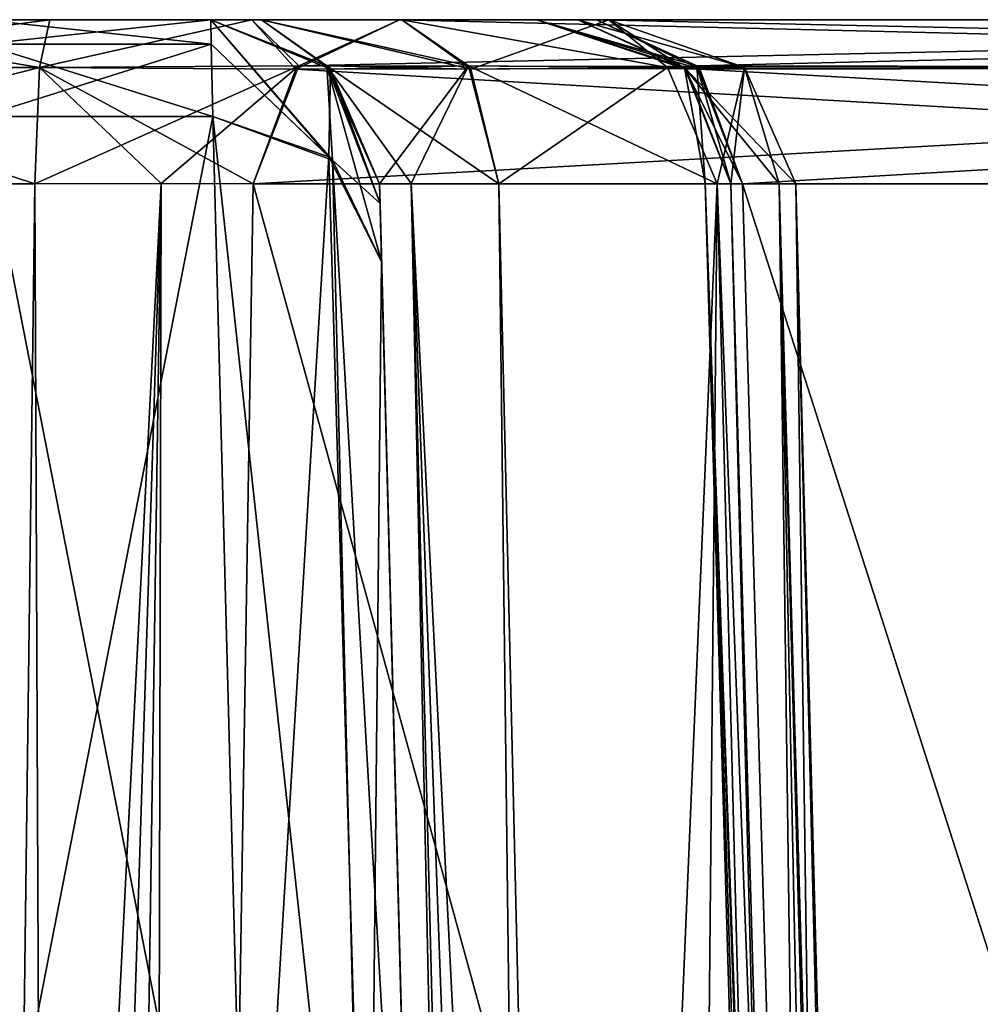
# Model space of a CAD drawing. Header units: inches. Extents: x -9.7 to 9.7, y -2.4 to 4.3.
# Tile 297 of 656: x -7.014 to -6.843, y 0.675 to 0.85. Entities that reach past the tile are written whole.
import ezdxf

# ---------------------------------------------------------------- set-up
doc = ezdxf.new("R2010")
doc.units = ezdxf.units.IN
doc.header["$LTSCALE"] = 101.851852
doc.header["$MEASUREMENT"] = 0
for name, color, linetype in [('1712', 7, 'CONTINUOUS'), ('1765', 7, 'CONTINUOUS'), ('4519', 7, 'CONTINUOUS'), ('4520', 7, 'CONTINUOUS'), ('4521', 7, 'CONTINUOUS'), ('4522', 7, 'CONTINUOUS'), ('4523', 7, 'CONTINUOUS'), ('4524', 7, 'CONTINUOUS'), ('4785', 7, 'CONTINUOUS'), ('4786', 7, 'CONTINUOUS'), ('4787', 7, 'CONTINUOUS'), ('4788', 7, 'CONTINUOUS'), ('4789', 7, 'CONTINUOUS'), ('4790', 7, 'CONTINUOUS'), ('4813', 7, 'CONTINUOUS'), ('4814', 7, 'CONTINUOUS'), ('4815', 7, 'CONTINUOUS'), ('4816', 7, 'CONTINUOUS'), ('4817', 7, 'CONTINUOUS'), ('4818', 7, 'CONTINUOUS'), ('4819', 7, 'CONTINUOUS'), ('4820', 7, 'CONTINUOUS'), ('4821', 7, 'CONTINUOUS'), ('4822', 7, 'CONTINUOUS'), ('4823', 7, 'CONTINUOUS'), ('4824', 7, 'CONTINUOUS'), ('4825', 7, 'CONTINUOUS'), ('4826', 7, 'CONTINUOUS'), ('4860', 7, 'CONTINUOUS'), ('4861', 7, 'CONTINUOUS'), ('4862', 7, 'CONTINUOUS'), ('4863', 7, 'CONTINUOUS'), ('4864', 7, 'CONTINUOUS'), ('4865', 7, 'CONTINUOUS'), ('4905', 7, 'CONTINUOUS'), ('4906', 7, 'CONTINUOUS'), ('4907', 7, 'CONTINUOUS'), ('4908', 7, 'CONTINUOUS'), ('4909', 7, 'CONTINUOUS'), ('4910', 7, 'CONTINUOUS'), ('4911', 7, 'CONTINUOUS')]:
    doc.layers.add(name, color=color, linetype=linetype)

msp = doc.modelspace()

# ---------------------------------------------------------------- linework, layer by layer
at = {"layer": '1712', "linetype": 'CONTINUOUS'}
for points in [[(-6.94979, 0.82079, 3.49261), (-6.9497, 0.81729, 3.52136), (-6.919, -0.355, 2.82467), (-6.94979, 0.82079, 3.49261)], [(-6.94979, 0.82079, 2.80949), (-6.94979, 0.82079, 3.49261), (-6.919, -0.355, 2.82467), (-6.94979, 0.82079, 2.80949)], [(-6.9497, 0.81729, 3.52136), (-6.94943, 0.807, 3.54845), (-6.919, -0.355, 2.82467), (-6.9497, 0.81729, 3.52136)], [(-6.94943, 0.807, 3.54845), (-6.94306, 0.5639, 4.01084), (-6.919, -0.355, 2.82467), (-6.94943, 0.807, 3.54845)]]:
    msp.add_3dface(points, dxfattribs=at)
at = {"layer": '1765', "linetype": 'CONTINUOUS'}
for points in [[(-6.919, -0.355, -2.82272), (-6.919, -0.355, -4.53392), (-6.94979, 0.82079, -3.4926), (-6.919, -0.355, -2.82272)], [(-6.94979, 0.82079, -3.4926), (-6.919, -0.355, -4.53392), (-6.9497, 0.81729, -3.52136), (-6.94979, 0.82079, -3.4926)], [(-6.94979, 0.82079, -2.80755), (-6.919, -0.355, -2.82272), (-6.94979, 0.82079, -3.4926), (-6.94979, 0.82079, -2.80755)], [(-6.9497, 0.81729, -3.52136), (-6.919, -0.355, -4.53392), (-6.94943, 0.807, -3.54845), (-6.9497, 0.81729, -3.52136)], [(-6.919, -0.355, -4.53392), (-6.94306, 0.5639, -4.01084), (-6.94943, 0.807, -3.54845), (-6.919, -0.355, -4.53392)]]:
    msp.add_3dface(points, dxfattribs=at)
at = {"layer": '4519', "linetype": 'CONTINUOUS'}
for points in [[(-6.94979, 0.82079, 2.80949), (-6.919, -0.355, 2.82467), (-6.94417, 0.82088, 2.78646), (-6.94979, 0.82079, 2.80949)], [(-6.919, -0.355, 2.82467), (-6.91426, -0.3552, 2.80344), (-6.94417, 0.82088, 2.78646), (-6.919, -0.355, 2.82467)], [(-6.91426, -0.3552, 2.80344), (-6.90096, -0.355, 2.78623), (-6.94417, 0.82088, 2.78646), (-6.91426, -0.3552, 2.80344)], [(-6.94417, 0.82088, 2.78646), (-6.90096, -0.355, 2.78623), (-6.91467, 0.2322, 2.77752), (-6.94417, 0.82088, 2.78646)], [(-6.92856, 0.82079, 2.76861), (-6.94417, 0.82088, 2.78646), (-6.91467, 0.2322, 2.77752), (-6.92856, 0.82079, 2.76861)]]:
    msp.add_3dface(points, dxfattribs=at)
at = {"layer": '4520', "linetype": 'CONTINUOUS'}
for points in [[(-6.97978, 0.85, 2.8095), (-6.95853, 0.84118, 2.80949), (-6.97076, 0.85, 2.77264), (-6.97978, 0.85, 2.8095)], [(-6.97076, 0.85, 2.77264), (-6.95853, 0.84118, 2.80949), (-6.93395, 0.8418, 2.76094), (-6.97076, 0.85, 2.77264)], [(-6.94581, 0.85, 2.74408), (-6.97076, 0.85, 2.77264), (-6.93395, 0.8418, 2.76094), (-6.94581, 0.85, 2.74408)], [(-6.95853, 0.84118, 2.80949), (-6.94979, 0.82079, 2.80949), (-6.93395, 0.8418, 2.76094), (-6.95853, 0.84118, 2.80949)], [(-6.94979, 0.82079, 2.80949), (-6.94417, 0.82088, 2.78646), (-6.93395, 0.8418, 2.76094), (-6.94979, 0.82079, 2.80949)], [(-6.94417, 0.82088, 2.78646), (-6.92856, 0.82079, 2.76861), (-6.93395, 0.8418, 2.76094), (-6.94417, 0.82088, 2.78646)]]:
    msp.add_3dface(points, dxfattribs=at)
at = {"layer": '4521', "linetype": 'CONTINUOUS'}
for points in [[(-6.95853, 0.84118, 2.80949), (-6.97978, 0.85, 2.8095), (-6.95917, 0.8418, 3.4926), (-6.95853, 0.84118, 2.80949)], [(-6.95917, 0.8418, 3.4926), (-6.97978, 0.85, 2.8095), (-6.97978, 0.85, 3.4926), (-6.95917, 0.8418, 3.4926)], [(-6.94979, 0.82079, 3.49261), (-6.95853, 0.84118, 2.80949), (-6.95917, 0.8418, 3.4926), (-6.94979, 0.82079, 3.49261)], [(-6.94979, 0.82079, 3.49261), (-6.94979, 0.82079, 2.80949), (-6.95853, 0.84118, 2.80949), (-6.94979, 0.82079, 3.49261)]]:
    msp.add_3dface(points, dxfattribs=at)
at = {"layer": '4522', "linetype": 'CONTINUOUS'}
for points in [[(-6.95917, 0.8418, 3.4926), (-6.97978, 0.85, 3.4926), (-6.95813, 0.82505, 3.55805), (-6.95917, 0.8418, 3.4926)], [(-6.95813, 0.82505, 3.55805), (-6.97978, 0.85, 3.4926), (-6.97969, 0.84563, 3.52855), (-6.95813, 0.82505, 3.55805)], [(-6.97942, 0.83277, 3.56241), (-6.95813, 0.82505, 3.55805), (-6.97969, 0.84563, 3.52855), (-6.97942, 0.83277, 3.56241)], [(-6.94943, 0.807, 3.54845), (-6.9497, 0.81729, 3.52136), (-6.95917, 0.8418, 3.4926), (-6.94943, 0.807, 3.54845)], [(-6.94943, 0.807, 3.54845), (-6.95917, 0.8418, 3.4926), (-6.95813, 0.82505, 3.55805), (-6.94943, 0.807, 3.54845)], [(-6.9497, 0.81729, 3.52136), (-6.94979, 0.82079, 3.49261), (-6.95917, 0.8418, 3.4926), (-6.9497, 0.81729, 3.52136)]]:
    msp.add_3dface(points, dxfattribs=at)
at = {"layer": '4523', "linetype": 'CONTINUOUS'}
for points in [[(-6.97305, 0.5897, 4.02475), (-6.95233, 0.58246, 4.02066), (-6.97942, 0.83277, 3.56241), (-6.97305, 0.5897, 4.02475)], [(-6.95233, 0.58246, 4.02066), (-6.95813, 0.82505, 3.55805), (-6.97942, 0.83277, 3.56241), (-6.95233, 0.58246, 4.02066)], [(-6.94306, 0.5639, 4.01084), (-6.94943, 0.807, 3.54845), (-6.95813, 0.82505, 3.55805), (-6.94306, 0.5639, 4.01084)], [(-6.95233, 0.58246, 4.02066), (-6.94306, 0.5639, 4.01084), (-6.95813, 0.82505, 3.55805), (-6.95233, 0.58246, 4.02066)]]:
    msp.add_3dface(points, dxfattribs=at)
at = {"layer": '4524', "linetype": 'CONTINUOUS'}
for points in [[(-7.02695, 0.5897, 4.02475), (-6.97305, 0.5897, 4.02475), (-6.97942, 0.83277, 3.56241), (-7.02695, 0.5897, 4.02475)], [(-7.02695, 0.5897, 4.02475), (-6.97942, 0.83277, 3.56241), (-7.02058, 0.83277, 3.56241), (-7.02695, 0.5897, 4.02475)]]:
    msp.add_3dface(points, dxfattribs=at)
at = {"layer": '4785', "linetype": 'CONTINUOUS'}
for points in [[(-6.97305, 0.5897, -4.02475), (-7.02695, 0.5897, -4.02475), (-7.02058, 0.83277, -3.56241), (-6.97305, 0.5897, -4.02475)], [(-6.97305, 0.5897, -4.02475), (-7.02058, 0.83277, -3.56241), (-6.97942, 0.83277, -3.56241), (-6.97305, 0.5897, -4.02475)]]:
    msp.add_3dface(points, dxfattribs=at)
at = {"layer": '4786', "linetype": 'CONTINUOUS'}
for points in [[(-6.97305, 0.5897, -4.02475), (-6.97942, 0.83277, -3.56241), (-6.95878, 0.8256, -3.55835), (-6.97305, 0.5897, -4.02475)], [(-6.95177, 0.58198, -4.02039), (-6.97305, 0.5897, -4.02475), (-6.95878, 0.8256, -3.55835), (-6.95177, 0.58198, -4.02039)], [(-6.94943, 0.807, -3.54845), (-6.95177, 0.58198, -4.02039), (-6.95878, 0.8256, -3.55835), (-6.94943, 0.807, -3.54845)], [(-6.94306, 0.5639, -4.01084), (-6.95177, 0.58198, -4.02039), (-6.94943, 0.807, -3.54845), (-6.94306, 0.5639, -4.01084)]]:
    msp.add_3dface(points, dxfattribs=at)
at = {"layer": '4787', "linetype": 'CONTINUOUS'}
for points in [[(-6.95853, 0.84118, -3.4926), (-6.95878, 0.8256, -3.55835), (-6.97978, 0.85, -3.4926), (-6.95853, 0.84118, -3.4926)], [(-6.97978, 0.85, -3.4926), (-6.95878, 0.8256, -3.55835), (-6.97969, 0.84563, -3.52855), (-6.97978, 0.85, -3.4926)], [(-6.95878, 0.8256, -3.55835), (-6.97942, 0.83277, -3.56241), (-6.97969, 0.84563, -3.52855), (-6.95878, 0.8256, -3.55835)], [(-6.9497, 0.81729, -3.52136), (-6.95878, 0.8256, -3.55835), (-6.95853, 0.84118, -3.4926), (-6.9497, 0.81729, -3.52136)], [(-6.94979, 0.82079, -3.4926), (-6.9497, 0.81729, -3.52136), (-6.95853, 0.84118, -3.4926), (-6.94979, 0.82079, -3.4926)], [(-6.9497, 0.81729, -3.52136), (-6.94943, 0.807, -3.54845), (-6.95878, 0.8256, -3.55835), (-6.9497, 0.81729, -3.52136)]]:
    msp.add_3dface(points, dxfattribs=at)
at = {"layer": '4788', "linetype": 'CONTINUOUS'}
for points in [[(-6.95853, 0.84118, -3.4926), (-6.97978, 0.85, -3.4926), (-6.95917, 0.8418, -2.80755), (-6.95853, 0.84118, -3.4926)], [(-6.95917, 0.8418, -2.80755), (-6.97978, 0.85, -3.4926), (-6.97978, 0.85, -2.80755), (-6.95917, 0.8418, -2.80755)], [(-6.94979, 0.82079, -2.80755), (-6.95853, 0.84118, -3.4926), (-6.95917, 0.8418, -2.80755), (-6.94979, 0.82079, -2.80755)], [(-6.94979, 0.82079, -2.80755), (-6.94979, 0.82079, -3.4926), (-6.95853, 0.84118, -3.4926), (-6.94979, 0.82079, -2.80755)]]:
    msp.add_3dface(points, dxfattribs=at)
at = {"layer": '4789', "linetype": 'CONTINUOUS'}
for points in [[(-6.95917, 0.8418, -2.80755), (-6.97978, 0.85, -2.80755), (-6.97076, 0.85, -2.7707), (-6.95917, 0.8418, -2.80755)], [(-6.93358, 0.84118, -2.75951), (-6.95917, 0.8418, -2.80755), (-6.97076, 0.85, -2.7707), (-6.93358, 0.84118, -2.75951)], [(-6.94581, 0.85, -2.74213), (-6.93358, 0.84118, -2.75951), (-6.97076, 0.85, -2.7707), (-6.94581, 0.85, -2.74213)], [(-6.94979, 0.82079, -2.80755), (-6.95917, 0.8418, -2.80755), (-6.94417, 0.82088, -2.78451), (-6.94979, 0.82079, -2.80755)], [(-6.92856, 0.82079, -2.76666), (-6.95917, 0.8418, -2.80755), (-6.93358, 0.84118, -2.75951), (-6.92856, 0.82079, -2.76666)], [(-6.95917, 0.8418, -2.80755), (-6.92856, 0.82079, -2.76666), (-6.94417, 0.82088, -2.78451), (-6.95917, 0.8418, -2.80755)]]:
    msp.add_3dface(points, dxfattribs=at)
at = {"layer": '4790', "linetype": 'CONTINUOUS'}
for points in [[(-6.919, -0.355, -2.82272), (-6.94979, 0.82079, -2.80755), (-6.94417, 0.82088, -2.78451), (-6.919, -0.355, -2.82272)], [(-6.919, -0.355, -2.82272), (-6.94417, 0.82088, -2.78451), (-6.91426, -0.3552, -2.80149), (-6.919, -0.355, -2.82272)], [(-6.94417, 0.82088, -2.78451), (-6.92856, 0.82079, -2.76666), (-6.91426, -0.3552, -2.80149), (-6.94417, 0.82088, -2.78451)], [(-6.91426, -0.3552, -2.80149), (-6.92856, 0.82079, -2.76666), (-6.91467, 0.2322, -2.77557), (-6.91426, -0.3552, -2.80149)]]:
    msp.add_3dface(points, dxfattribs=at)
at = {"layer": '4813', "linetype": 'CONTINUOUS'}
for points in [[(-6.85102, -0.355, 2.57095), (-6.52776, 0.82079, 1.94948), (-6.88527, 0.82079, 2.5687), (-6.85102, -0.355, 2.57095)], [(-6.85102, -0.355, 2.57095), (-6.50869, -0.355, 1.97802), (-6.52776, 0.82079, 1.94948), (-6.85102, -0.355, 2.57095)]]:
    msp.add_3dface(points, dxfattribs=at)
at = {"layer": '4814', "linetype": 'CONTINUOUS'}
for points in [[(-6.89339, 0.8418, 2.56401), (-6.55374, 0.85, 1.93449), (-6.91124, 0.85, 2.55371), (-6.89339, 0.8418, 2.56401)], [(-6.53533, 0.84118, 1.94511), (-6.55374, 0.85, 1.93449), (-6.89339, 0.8418, 2.56401), (-6.53533, 0.84118, 1.94511)], [(-6.88527, 0.82079, 2.5687), (-6.53533, 0.84118, 1.94511), (-6.89339, 0.8418, 2.56401), (-6.88527, 0.82079, 2.5687)], [(-6.52776, 0.82079, 1.94948), (-6.53533, 0.84118, 1.94511), (-6.88527, 0.82079, 2.5687), (-6.52776, 0.82079, 1.94948)]]:
    msp.add_3dface(points, dxfattribs=at)
at = {"layer": '4815', "linetype": 'CONTINUOUS'}
for points in [[(-6.89339, 0.8418, 2.56401), (-6.91124, 0.85, 2.55371), (-6.92186, 0.85, 2.59012), (-6.89339, 0.8418, 2.56401)], [(-6.89525, 0.84118, 2.61841), (-6.89339, 0.8418, 2.56401), (-6.92186, 0.85, 2.59012), (-6.89525, 0.84118, 2.61841)], [(-6.91453, 0.85, 2.62734), (-6.89525, 0.84118, 2.61841), (-6.92186, 0.85, 2.59012), (-6.91453, 0.85, 2.62734)], [(-6.88732, 0.82079, 2.61473), (-6.89339, 0.8418, 2.56401), (-6.89525, 0.84118, 2.61841), (-6.88732, 0.82079, 2.61473)], [(-6.88527, 0.82079, 2.5687), (-6.89339, 0.8418, 2.56401), (-6.89192, 0.82088, 2.59146), (-6.88527, 0.82079, 2.5687)], [(-6.89339, 0.8418, 2.56401), (-6.88732, 0.82079, 2.61473), (-6.89192, 0.82088, 2.59146), (-6.89339, 0.8418, 2.56401)]]:
    msp.add_3dface(points, dxfattribs=at)
at = {"layer": '4816', "linetype": 'CONTINUOUS'}
for points in [[(-6.85753, -0.3552, 2.59171), (-6.85102, -0.355, 2.57095), (-6.89192, 0.82088, 2.59146), (-6.85753, -0.3552, 2.59171)], [(-6.85102, -0.355, 2.57095), (-6.88527, 0.82079, 2.5687), (-6.89192, 0.82088, 2.59146), (-6.85102, -0.355, 2.57095)], [(-6.88732, 0.82079, 2.61473), (-6.85753, -0.3552, 2.59171), (-6.89192, 0.82088, 2.59146), (-6.88732, 0.82079, 2.61473)], [(-6.85753, -0.3552, 2.59171), (-6.88732, 0.82079, 2.61473), (-6.87085, 0.2322, 2.61395), (-6.85753, -0.3552, 2.59171)]]:
    msp.add_3dface(points, dxfattribs=at)
at = {"layer": '4817', "linetype": 'CONTINUOUS'}
for points in [[(-6.92856, 0.82079, 2.76861), (-6.91467, 0.2322, 2.77752), (-6.88977, 0.82079, 2.72425), (-6.92856, 0.82079, 2.76861)], [(-6.91467, 0.2322, 2.77752), (-6.90096, -0.355, 2.78623), (-6.88977, 0.82079, 2.72425), (-6.91467, 0.2322, 2.77752)], [(-6.90096, -0.355, 2.78623), (-6.85967, -0.355, 2.73282), (-6.88977, 0.82079, 2.72425), (-6.90096, -0.355, 2.78623)], [(-6.85967, -0.355, 2.73282), (-6.845, -0.355, 2.667), (-6.88977, 0.82079, 2.72425), (-6.85967, -0.355, 2.73282)], [(-6.845, -0.355, 2.667), (-6.87579, 0.82079, 2.667), (-6.88977, 0.82079, 2.72425), (-6.845, -0.355, 2.667)], [(-6.87085, 0.2322, 2.61395), (-6.88732, 0.82079, 2.61473), (-6.87871, 0.82079, 2.64024), (-6.87085, 0.2322, 2.61395)], [(-6.84742, -0.355, 2.63972), (-6.85461, -0.355, 2.61327), (-6.87871, 0.82079, 2.64024), (-6.84742, -0.355, 2.63972)], [(-6.85461, -0.355, 2.61327), (-6.87085, 0.2322, 2.61395), (-6.87871, 0.82079, 2.64024), (-6.85461, -0.355, 2.61327)], [(-6.87579, 0.82079, 2.667), (-6.84742, -0.355, 2.63972), (-6.87871, 0.82079, 2.64024), (-6.87579, 0.82079, 2.667)], [(-6.845, -0.355, 2.667), (-6.84742, -0.355, 2.63972), (-6.87579, 0.82079, 2.667), (-6.845, -0.355, 2.667)]]:
    msp.add_3dface(points, dxfattribs=at)
at = {"layer": '4818', "linetype": 'CONTINUOUS'}
for points in [[(-6.94581, 0.85, 2.74408), (-6.93395, 0.8418, 2.76094), (-6.8986, 0.84149, 2.72159), (-6.94581, 0.85, 2.74408)], [(-6.94581, 0.85, 2.74408), (-6.8986, 0.84149, 2.72159), (-6.90899, 0.85, 2.69139), (-6.94581, 0.85, 2.74408)], [(-6.89525, 0.84118, 2.61841), (-6.91453, 0.85, 2.62734), (-6.90899, 0.85, 2.69139), (-6.89525, 0.84118, 2.61841)], [(-6.8849, 0.84149, 2.67042), (-6.89525, 0.84118, 2.61841), (-6.90899, 0.85, 2.69139), (-6.8849, 0.84149, 2.67042)], [(-6.8986, 0.84149, 2.72159), (-6.8849, 0.84149, 2.67042), (-6.90899, 0.85, 2.69139), (-6.8986, 0.84149, 2.72159)], [(-6.93395, 0.8418, 2.76094), (-6.92856, 0.82079, 2.76861), (-6.88977, 0.82079, 2.72425), (-6.93395, 0.8418, 2.76094)], [(-6.93395, 0.8418, 2.76094), (-6.88977, 0.82079, 2.72425), (-6.8986, 0.84149, 2.72159), (-6.93395, 0.8418, 2.76094)], [(-6.8986, 0.84149, 2.72159), (-6.88977, 0.82079, 2.72425), (-6.8849, 0.84149, 2.67042), (-6.8986, 0.84149, 2.72159)], [(-6.88732, 0.82079, 2.61473), (-6.89525, 0.84118, 2.61841), (-6.8849, 0.84149, 2.67042), (-6.88732, 0.82079, 2.61473)], [(-6.88977, 0.82079, 2.72425), (-6.87579, 0.82079, 2.667), (-6.8849, 0.84149, 2.67042), (-6.88977, 0.82079, 2.72425)], [(-6.87871, 0.82079, 2.64024), (-6.88732, 0.82079, 2.61473), (-6.8849, 0.84149, 2.67042), (-6.87871, 0.82079, 2.64024)], [(-6.87579, 0.82079, 2.667), (-6.87871, 0.82079, 2.64024), (-6.8849, 0.84149, 2.67042), (-6.87579, 0.82079, 2.667)]]:
    msp.add_3dface(points, dxfattribs=at)
at = {"layer": '4819', "linetype": 'CONTINUOUS'}
for points in [[(-6.90899, 0.85, 2.69139), (-6.91453, 0.85, 2.62734), (-7.09349, 0.85, 2.67846), (-6.90899, 0.85, 2.69139)], [(-7.09349, 0.85, 2.67846), (-6.91453, 0.85, 2.62734), (-7.08629, 0.85, 2.62932), (-7.09349, 0.85, 2.67846)], [(-7.07453, 0.85, 2.72464), (-6.90899, 0.85, 2.69139), (-7.09349, 0.85, 2.67846), (-7.07453, 0.85, 2.72464)], [(-7.09101, 0.85, -2.64066), (-7.06079, 0.85, -2.59313), (-6.91453, 0.85, -2.62539), (-7.09101, 0.85, -2.64066)], [(-7.08861, 0.85, -2.69693), (-7.09101, 0.85, -2.64066), (-6.90899, 0.85, -2.68944), (-7.08861, 0.85, -2.69693)], [(-6.90899, 0.85, -2.68944), (-7.09101, 0.85, -2.64066), (-6.91453, 0.85, -2.62539), (-6.90899, 0.85, -2.68944)], [(-6.94581, 0.85, -2.74213), (-7.05419, 0.85, -2.74213), (-7.08861, 0.85, -2.69693), (-6.94581, 0.85, -2.74213)], [(-6.94581, 0.85, -2.74213), (-7.08861, 0.85, -2.69693), (-6.90899, 0.85, -2.68944), (-6.94581, 0.85, -2.74213)], [(-7.08629, 0.85, 2.62932), (-6.91453, 0.85, 2.62734), (-7.05514, 0.85, 2.59064), (-7.08629, 0.85, 2.62932)], [(-7.06509, 0.85, 2.73512), (-6.90899, 0.85, 2.69139), (-7.07453, 0.85, 2.72464), (-7.06509, 0.85, 2.73512)], [(-7.0542, 0.85, 2.74407), (-6.90899, 0.85, 2.69139), (-7.06509, 0.85, 2.73512), (-7.0542, 0.85, 2.74407)], [(-7.06079, 0.85, -2.59313), (-7.00839, 0.85, -2.5712), (-6.92186, 0.85, -2.58818), (-7.06079, 0.85, -2.59313)], [(-6.91453, 0.85, -2.62539), (-7.06079, 0.85, -2.59313), (-6.92186, 0.85, -2.58818), (-6.91453, 0.85, -2.62539)], [(-6.91453, 0.85, 2.62734), (-6.92186, 0.85, 2.59012), (-7.05514, 0.85, 2.59064), (-6.91453, 0.85, 2.62734)], [(-7.05514, 0.85, 2.59064), (-6.92186, 0.85, 2.59012), (-7.00839, 0.85, 2.57315), (-7.05514, 0.85, 2.59064)], [(-6.94581, 0.85, 2.74408), (-7.0542, 0.85, 2.74407), (-7.02924, 0.85, 2.77265), (-6.94581, 0.85, 2.74408)], [(-7.0542, 0.85, 2.74407), (-6.94581, 0.85, 2.74408), (-6.90899, 0.85, 2.69139), (-7.0542, 0.85, 2.74407)], [(-7.02924, 0.85, -2.77069), (-7.05419, 0.85, -2.74213), (-6.97076, 0.85, -2.7707), (-7.02924, 0.85, -2.77069)], [(-7.05419, 0.85, -2.74213), (-6.94581, 0.85, -2.74213), (-6.97076, 0.85, -2.7707), (-7.05419, 0.85, -2.74213)], [(-6.97076, 0.85, 2.77264), (-6.94581, 0.85, 2.74408), (-7.02924, 0.85, 2.77265), (-6.97076, 0.85, 2.77264)], [(-7.02022, 0.85, 2.8095), (-6.97076, 0.85, 2.77264), (-7.02924, 0.85, 2.77265), (-7.02022, 0.85, 2.8095)], [(-7.02022, 0.85, -2.80755), (-7.02924, 0.85, -2.77069), (-6.97978, 0.85, -2.80755), (-7.02022, 0.85, -2.80755)], [(-6.97978, 0.85, -2.80755), (-7.02924, 0.85, -2.77069), (-6.97076, 0.85, -2.7707), (-6.97978, 0.85, -2.80755)], [(-6.97978, 0.85, 2.8095), (-6.97076, 0.85, 2.77264), (-7.02022, 0.85, 2.8095), (-6.97978, 0.85, 2.8095)], [(-6.97978, 0.85, 3.4926), (-6.97978, 0.85, 2.8095), (-7.02022, 0.85, 3.4926), (-6.97978, 0.85, 3.4926)], [(-7.02022, 0.85, 3.4926), (-6.97978, 0.85, 2.8095), (-7.02022, 0.85, 2.8095), (-7.02022, 0.85, 3.4926)], [(-7.02022, 0.85, -3.4926), (-7.02022, 0.85, -2.80755), (-6.97978, 0.85, -3.4926), (-7.02022, 0.85, -3.4926)], [(-6.97978, 0.85, -3.4926), (-7.02022, 0.85, -2.80755), (-6.97978, 0.85, -2.80755), (-6.97978, 0.85, -3.4926)], [(-6.92186, 0.85, 2.59012), (-6.91124, 0.85, 2.55371), (-7.00839, 0.85, 2.57315), (-6.92186, 0.85, 2.59012)], [(-7.00839, 0.85, 2.57315), (-6.91124, 0.85, 2.55371), (-6.9725, 0.85, 2.56089), (-7.00839, 0.85, 2.57315)], [(-7.00839, 0.85, -2.5712), (-6.97249, 0.85, -2.55894), (-6.92186, 0.85, -2.58818), (-7.00839, 0.85, -2.5712)], [(-6.9725, 0.85, 2.56089), (-6.91124, 0.85, 2.55371), (-6.94626, 0.85, 2.53348), (-6.9725, 0.85, 2.56089)], [(-6.97249, 0.85, -2.55894), (-6.94626, 0.85, -2.53154), (-6.91124, 0.85, -2.55176), (-6.97249, 0.85, -2.55894)], [(-6.92186, 0.85, -2.58818), (-6.97249, 0.85, -2.55894), (-6.91124, 0.85, -2.55176), (-6.92186, 0.85, -2.58818)], [(-6.91124, 0.85, 2.55371), (-6.55374, 0.85, 1.93449), (-6.94626, 0.85, 2.53348), (-6.91124, 0.85, 2.55371)], [(-6.94626, 0.85, 2.53348), (-6.55374, 0.85, 1.93449), (-6.58876, 0.85, 1.91427), (-6.94626, 0.85, 2.53348)], [(-6.94626, 0.85, -2.53154), (-6.58876, 0.85, -1.91232), (-6.55374, 0.85, -1.93254), (-6.94626, 0.85, -2.53154)], [(-6.91124, 0.85, -2.55176), (-6.94626, 0.85, -2.53154), (-6.55374, 0.85, -1.93254), (-6.91124, 0.85, -2.55176)]]:
    msp.add_3dface(points, dxfattribs=at)
at = {"layer": '4820', "linetype": 'CONTINUOUS'}
for points in [[(-6.97969, 0.84563, 3.52855), (-6.97978, 0.85, 3.4926), (-7.02031, 0.84563, 3.52855), (-6.97969, 0.84563, 3.52855)], [(-6.97978, 0.85, 3.4926), (-7.02022, 0.85, 3.4926), (-7.02031, 0.84563, 3.52855), (-6.97978, 0.85, 3.4926)], [(-6.97942, 0.83277, 3.56241), (-6.97969, 0.84563, 3.52855), (-7.02058, 0.83277, 3.56241), (-6.97942, 0.83277, 3.56241)], [(-7.02058, 0.83277, 3.56241), (-6.97969, 0.84563, 3.52855), (-7.02031, 0.84563, 3.52855), (-7.02058, 0.83277, 3.56241)]]:
    msp.add_3dface(points, dxfattribs=at)
at = {"layer": '4821', "linetype": 'CONTINUOUS'}
for points in [[(-7.05514, 0.85, 2.59064), (-7.00839, 0.85, 2.57315), (-7.07411, 0.84149, 2.57886), (-7.05514, 0.85, 2.59064)], [(-7.07411, 0.84149, 2.57886), (-7.00839, 0.85, 2.57315), (-7.01026, 0.8415, 2.55231), (-7.07411, 0.84149, 2.57886)], [(-7.01107, 0.82079, 2.54328), (-7.09166, 0.82079, 2.58317), (-7.01026, 0.8415, 2.55231), (-7.01107, 0.82079, 2.54328)], [(-7.01026, 0.8415, 2.55231), (-7.09166, 0.82079, 2.58317), (-7.07411, 0.84149, 2.57886), (-7.01026, 0.8415, 2.55231)]]:
    msp.add_3dface(points, dxfattribs=at)
at = {"layer": '4822', "linetype": 'CONTINUOUS'}
msp.add_3dface([(-7.09166, 0.82079, 2.58317), (-7.01107, 0.82079, 2.54328), (-7.01864, 0.2322, 2.52863), (-7.09166, 0.82079, 2.58317)], dxfattribs=at)
at = {"layer": '4823', "linetype": 'CONTINUOUS'}
for points in [[(-7.02616, -0.355, 2.51422), (-7.01864, 0.2322, 2.52863), (-6.98862, 0.82088, 2.53563), (-7.02616, -0.355, 2.51422)], [(-7.02616, -0.355, 2.51422), (-6.98862, 0.82088, 2.53563), (-7.00603, -0.3552, 2.50597), (-7.02616, -0.355, 2.51422)], [(-7.01864, 0.2322, 2.52863), (-7.01107, 0.82079, 2.54328), (-6.98862, 0.82088, 2.53563), (-7.01864, 0.2322, 2.52863)], [(-7.00603, -0.3552, 2.50597), (-6.98862, 0.82088, 2.53563), (-6.99131, -0.355, 2.48995), (-7.00603, -0.3552, 2.50597)], [(-6.98862, 0.82088, 2.53563), (-6.97224, 0.82079, 2.51849), (-6.99131, -0.355, 2.48995), (-6.98862, 0.82088, 2.53563)]]:
    msp.add_3dface(points, dxfattribs=at)
at = {"layer": '4824', "linetype": 'CONTINUOUS'}
for points in [[(-7.00839, 0.85, 2.57315), (-6.9725, 0.85, 2.56089), (-7.01026, 0.8415, 2.55231), (-7.00839, 0.85, 2.57315)], [(-7.01026, 0.8415, 2.55231), (-6.9725, 0.85, 2.56089), (-6.96467, 0.84118, 2.52286), (-7.01026, 0.8415, 2.55231)], [(-6.9725, 0.85, 2.56089), (-6.94626, 0.85, 2.53348), (-6.96467, 0.84118, 2.52286), (-6.9725, 0.85, 2.56089)], [(-7.01107, 0.82079, 2.54328), (-7.01026, 0.8415, 2.55231), (-6.98862, 0.82088, 2.53563), (-7.01107, 0.82079, 2.54328)], [(-7.01026, 0.8415, 2.55231), (-6.97224, 0.82079, 2.51849), (-6.98862, 0.82088, 2.53563), (-7.01026, 0.8415, 2.55231)], [(-6.97224, 0.82079, 2.51849), (-7.01026, 0.8415, 2.55231), (-6.96467, 0.84118, 2.52286), (-6.97224, 0.82079, 2.51849)]]:
    msp.add_3dface(points, dxfattribs=at)
at = {"layer": '4825', "linetype": 'CONTINUOUS'}
for points in [[(-6.96467, 0.84118, 2.52286), (-6.94626, 0.85, 2.53348), (-6.60661, 0.8418, 1.90396), (-6.96467, 0.84118, 2.52286)], [(-6.94626, 0.85, 2.53348), (-6.58876, 0.85, 1.91427), (-6.60661, 0.8418, 1.90396), (-6.94626, 0.85, 2.53348)], [(-6.97224, 0.82079, 2.51849), (-6.96467, 0.84118, 2.52286), (-6.61473, 0.82079, 1.89927), (-6.97224, 0.82079, 2.51849)], [(-6.61473, 0.82079, 1.89927), (-6.96467, 0.84118, 2.52286), (-6.60661, 0.8418, 1.90396), (-6.61473, 0.82079, 1.89927)]]:
    msp.add_3dface(points, dxfattribs=at)
at = {"layer": '4826', "linetype": 'CONTINUOUS'}
for points in [[(-6.99131, -0.355, 2.48995), (-6.97224, 0.82079, 2.51849), (-6.64898, -0.355, 1.89702), (-6.99131, -0.355, 2.48995)], [(-6.97224, 0.82079, 2.51849), (-6.61473, 0.82079, 1.89927), (-6.64898, -0.355, 1.89702), (-6.97224, 0.82079, 2.51849)]]:
    msp.add_3dface(points, dxfattribs=at)
at = {"layer": '4860', "linetype": 'CONTINUOUS'}
msp.add_3dface([(-7.01107, 0.82079, -2.54133), (-7.09166, 0.82079, -2.58123), (-7.01864, 0.2322, -2.52668), (-7.01107, 0.82079, -2.54133)], dxfattribs=at)
at = {"layer": '4861', "linetype": 'CONTINUOUS'}
for points in [[(-7.06079, 0.85, -2.59313), (-7.07411, 0.84149, -2.57691), (-7.01026, 0.84148, -2.55035), (-7.06079, 0.85, -2.59313)], [(-7.00839, 0.85, -2.5712), (-7.06079, 0.85, -2.59313), (-7.01026, 0.84148, -2.55035), (-7.00839, 0.85, -2.5712)], [(-7.09166, 0.82079, -2.58123), (-7.01107, 0.82079, -2.54133), (-7.07411, 0.84149, -2.57691), (-7.09166, 0.82079, -2.58123)], [(-7.07411, 0.84149, -2.57691), (-7.01107, 0.82079, -2.54133), (-7.01026, 0.84148, -2.55035), (-7.07411, 0.84149, -2.57691)]]:
    msp.add_3dface(points, dxfattribs=at)
at = {"layer": '4862', "linetype": 'CONTINUOUS'}
for points in [[(-6.97249, 0.85, -2.55894), (-7.00839, 0.85, -2.5712), (-7.01026, 0.84148, -2.55035), (-6.97249, 0.85, -2.55894)], [(-6.97249, 0.85, -2.55894), (-7.01026, 0.84148, -2.55035), (-6.96412, 0.8418, -2.52123), (-6.97249, 0.85, -2.55894)], [(-6.94626, 0.85, -2.53154), (-6.97249, 0.85, -2.55894), (-6.96412, 0.8418, -2.52123), (-6.94626, 0.85, -2.53154)], [(-7.01026, 0.84148, -2.55035), (-7.01107, 0.82079, -2.54133), (-6.96412, 0.8418, -2.52123), (-7.01026, 0.84148, -2.55035)], [(-6.96412, 0.8418, -2.52123), (-7.01107, 0.82079, -2.54133), (-6.98862, 0.82088, -2.53368), (-6.96412, 0.8418, -2.52123)], [(-6.97224, 0.82079, -2.51654), (-6.96412, 0.8418, -2.52123), (-6.98862, 0.82088, -2.53368), (-6.97224, 0.82079, -2.51654)]]:
    msp.add_3dface(points, dxfattribs=at)
at = {"layer": '4863', "linetype": 'CONTINUOUS'}
for points in [[(-7.00603, -0.3552, -2.50402), (-7.01107, 0.82079, -2.54133), (-7.01864, 0.2322, -2.52668), (-7.00603, -0.3552, -2.50402)], [(-7.01107, 0.82079, -2.54133), (-7.00603, -0.3552, -2.50402), (-6.98862, 0.82088, -2.53368), (-7.01107, 0.82079, -2.54133)], [(-7.00603, -0.3552, -2.50402), (-6.99131, -0.355, -2.488), (-6.98862, 0.82088, -2.53368), (-7.00603, -0.3552, -2.50402)], [(-6.99131, -0.355, -2.488), (-6.97224, 0.82079, -2.51654), (-6.98862, 0.82088, -2.53368), (-6.99131, -0.355, -2.488)]]:
    msp.add_3dface(points, dxfattribs=at)
at = {"layer": '4864', "linetype": 'CONTINUOUS'}
for points in [[(-6.99131, -0.355, -2.488), (-6.64898, -0.355, -1.89507), (-6.61473, 0.82079, -1.89732), (-6.99131, -0.355, -2.488)], [(-6.97224, 0.82079, -2.51654), (-6.99131, -0.355, -2.488), (-6.61473, 0.82079, -1.89732), (-6.97224, 0.82079, -2.51654)]]:
    msp.add_3dface(points, dxfattribs=at)
at = {"layer": '4865', "linetype": 'CONTINUOUS'}
for points in [[(-6.58876, 0.85, -1.91232), (-6.94626, 0.85, -2.53154), (-6.96412, 0.8418, -2.52123), (-6.58876, 0.85, -1.91232)], [(-6.58876, 0.85, -1.91232), (-6.96412, 0.8418, -2.52123), (-6.60716, 0.84118, -1.90169), (-6.58876, 0.85, -1.91232)], [(-6.96412, 0.8418, -2.52123), (-6.97224, 0.82079, -2.51654), (-6.60716, 0.84118, -1.90169), (-6.96412, 0.8418, -2.52123)], [(-6.97224, 0.82079, -2.51654), (-6.61473, 0.82079, -1.89732), (-6.60716, 0.84118, -1.90169), (-6.97224, 0.82079, -2.51654)]]:
    msp.add_3dface(points, dxfattribs=at)
at = {"layer": '4905', "linetype": 'CONTINUOUS'}
for points in [[(-7.02031, 0.84563, -3.52855), (-7.02022, 0.85, -3.4926), (-6.97969, 0.84563, -3.52855), (-7.02031, 0.84563, -3.52855)], [(-7.02022, 0.85, -3.4926), (-6.97978, 0.85, -3.4926), (-6.97969, 0.84563, -3.52855), (-7.02022, 0.85, -3.4926)], [(-7.02058, 0.83277, -3.56241), (-7.02031, 0.84563, -3.52855), (-6.97942, 0.83277, -3.56241), (-7.02058, 0.83277, -3.56241)], [(-6.97942, 0.83277, -3.56241), (-7.02031, 0.84563, -3.52855), (-6.97969, 0.84563, -3.52855), (-6.97942, 0.83277, -3.56241)]]:
    msp.add_3dface(points, dxfattribs=at)
at = {"layer": '4906', "linetype": 'CONTINUOUS'}
for points in [[(-6.93358, 0.84118, -2.75951), (-6.94581, 0.85, -2.74213), (-6.90899, 0.85, -2.68944), (-6.93358, 0.84118, -2.75951)], [(-6.93358, 0.84118, -2.75951), (-6.90899, 0.85, -2.68944), (-6.8986, 0.84149, -2.71964), (-6.93358, 0.84118, -2.75951)], [(-6.90899, 0.85, -2.68944), (-6.91453, 0.85, -2.62539), (-6.8849, 0.84149, -2.66848), (-6.90899, 0.85, -2.68944)], [(-6.8849, 0.84149, -2.66848), (-6.91453, 0.85, -2.62539), (-6.89555, 0.8415, -2.61659), (-6.8849, 0.84149, -2.66848)], [(-6.90899, 0.85, -2.68944), (-6.8849, 0.84149, -2.66848), (-6.8986, 0.84149, -2.71964), (-6.90899, 0.85, -2.68944)], [(-6.92856, 0.82079, -2.76666), (-6.93358, 0.84118, -2.75951), (-6.8986, 0.84149, -2.71964), (-6.92856, 0.82079, -2.76666)], [(-6.88977, 0.82079, -2.7223), (-6.92856, 0.82079, -2.76666), (-6.8986, 0.84149, -2.71964), (-6.88977, 0.82079, -2.7223)], [(-6.8849, 0.84149, -2.66848), (-6.88977, 0.82079, -2.7223), (-6.8986, 0.84149, -2.71964), (-6.8849, 0.84149, -2.66848)], [(-6.87871, 0.82079, -2.63829), (-6.87579, 0.82079, -2.66505), (-6.89555, 0.8415, -2.61659), (-6.87871, 0.82079, -2.63829)], [(-6.89555, 0.8415, -2.61659), (-6.87579, 0.82079, -2.66505), (-6.8849, 0.84149, -2.66848), (-6.89555, 0.8415, -2.61659)], [(-6.88732, 0.82079, -2.61278), (-6.87871, 0.82079, -2.63829), (-6.89555, 0.8415, -2.61659), (-6.88732, 0.82079, -2.61278)], [(-6.87579, 0.82079, -2.66505), (-6.88977, 0.82079, -2.7223), (-6.8849, 0.84149, -2.66848), (-6.87579, 0.82079, -2.66505)]]:
    msp.add_3dface(points, dxfattribs=at)
at = {"layer": '4907', "linetype": 'CONTINUOUS'}
for points in [[(-6.91467, 0.2322, -2.77557), (-6.92856, 0.82079, -2.76666), (-6.88977, 0.82079, -2.7223), (-6.91467, 0.2322, -2.77557)], [(-6.90096, -0.355, -2.78428), (-6.91467, 0.2322, -2.77557), (-6.88977, 0.82079, -2.7223), (-6.90096, -0.355, -2.78428)], [(-6.85967, -0.355, -2.73087), (-6.90096, -0.355, -2.78428), (-6.88977, 0.82079, -2.7223), (-6.85967, -0.355, -2.73087)], [(-6.85967, -0.355, -2.73087), (-6.88977, 0.82079, -2.7223), (-6.87579, 0.82079, -2.66505), (-6.85967, -0.355, -2.73087)], [(-6.87871, 0.82079, -2.63829), (-6.88732, 0.82079, -2.61278), (-6.87085, 0.2322, -2.612), (-6.87871, 0.82079, -2.63829)], [(-6.85461, -0.355, -2.61132), (-6.84742, -0.355, -2.63777), (-6.87871, 0.82079, -2.63829), (-6.85461, -0.355, -2.61132)], [(-6.85461, -0.355, -2.61132), (-6.87871, 0.82079, -2.63829), (-6.87085, 0.2322, -2.612), (-6.85461, -0.355, -2.61132)], [(-6.84742, -0.355, -2.63777), (-6.845, -0.355, -2.66505), (-6.87871, 0.82079, -2.63829), (-6.84742, -0.355, -2.63777)], [(-6.845, -0.355, -2.66505), (-6.87579, 0.82079, -2.66505), (-6.87871, 0.82079, -2.63829), (-6.845, -0.355, -2.66505)], [(-6.845, -0.355, -2.66505), (-6.85967, -0.355, -2.73087), (-6.87579, 0.82079, -2.66505), (-6.845, -0.355, -2.66505)]]:
    msp.add_3dface(points, dxfattribs=at)
at = {"layer": '4908', "linetype": 'CONTINUOUS'}
for points in [[(-6.85461, -0.355, -2.61132), (-6.87085, 0.2322, -2.612), (-6.89192, 0.82088, -2.58951), (-6.85461, -0.355, -2.61132)], [(-6.85461, -0.355, -2.61132), (-6.89192, 0.82088, -2.58951), (-6.85753, -0.3552, -2.58976), (-6.85461, -0.355, -2.61132)], [(-6.87085, 0.2322, -2.612), (-6.88732, 0.82079, -2.61278), (-6.89192, 0.82088, -2.58951), (-6.87085, 0.2322, -2.612)], [(-6.89192, 0.82088, -2.58951), (-6.88527, 0.82079, -2.56675), (-6.85102, -0.355, -2.569), (-6.89192, 0.82088, -2.58951)], [(-6.85753, -0.3552, -2.58976), (-6.89192, 0.82088, -2.58951), (-6.85102, -0.355, -2.569), (-6.85753, -0.3552, -2.58976)]]:
    msp.add_3dface(points, dxfattribs=at)
at = {"layer": '4909', "linetype": 'CONTINUOUS'}
for points in [[(-6.91453, 0.85, -2.62539), (-6.92186, 0.85, -2.58818), (-6.89555, 0.8415, -2.61659), (-6.91453, 0.85, -2.62539)], [(-6.92186, 0.85, -2.58818), (-6.91124, 0.85, -2.55176), (-6.89284, 0.84118, -2.56238), (-6.92186, 0.85, -2.58818)], [(-6.89555, 0.8415, -2.61659), (-6.92186, 0.85, -2.58818), (-6.89284, 0.84118, -2.56238), (-6.89555, 0.8415, -2.61659)], [(-6.88732, 0.82079, -2.61278), (-6.89555, 0.8415, -2.61659), (-6.89192, 0.82088, -2.58951), (-6.88732, 0.82079, -2.61278)], [(-6.89555, 0.8415, -2.61659), (-6.88527, 0.82079, -2.56675), (-6.89192, 0.82088, -2.58951), (-6.89555, 0.8415, -2.61659)], [(-6.88527, 0.82079, -2.56675), (-6.89555, 0.8415, -2.61659), (-6.89284, 0.84118, -2.56238), (-6.88527, 0.82079, -2.56675)]]:
    msp.add_3dface(points, dxfattribs=at)
at = {"layer": '4910', "linetype": 'CONTINUOUS'}
for points in [[(-6.91124, 0.85, -2.55176), (-6.55374, 0.85, -1.93254), (-6.53588, 0.8418, -1.94285), (-6.91124, 0.85, -2.55176)], [(-6.89284, 0.84118, -2.56238), (-6.91124, 0.85, -2.55176), (-6.53588, 0.8418, -1.94285), (-6.89284, 0.84118, -2.56238)], [(-6.52776, 0.82079, -1.94753), (-6.89284, 0.84118, -2.56238), (-6.53588, 0.8418, -1.94285), (-6.52776, 0.82079, -1.94753)], [(-6.88527, 0.82079, -2.56675), (-6.89284, 0.84118, -2.56238), (-6.52776, 0.82079, -1.94753), (-6.88527, 0.82079, -2.56675)]]:
    msp.add_3dface(points, dxfattribs=at)
at = {"layer": '4911', "linetype": 'CONTINUOUS'}
for points in [[(-6.85102, -0.355, -2.569), (-6.88527, 0.82079, -2.56675), (-6.50869, -0.355, -1.97607), (-6.85102, -0.355, -2.569)], [(-6.88527, 0.82079, -2.56675), (-6.52776, 0.82079, -1.94753), (-6.50869, -0.355, -1.97607), (-6.88527, 0.82079, -2.56675)]]:
    msp.add_3dface(points, dxfattribs=at)

doc.saveas('drawing.dxf')
